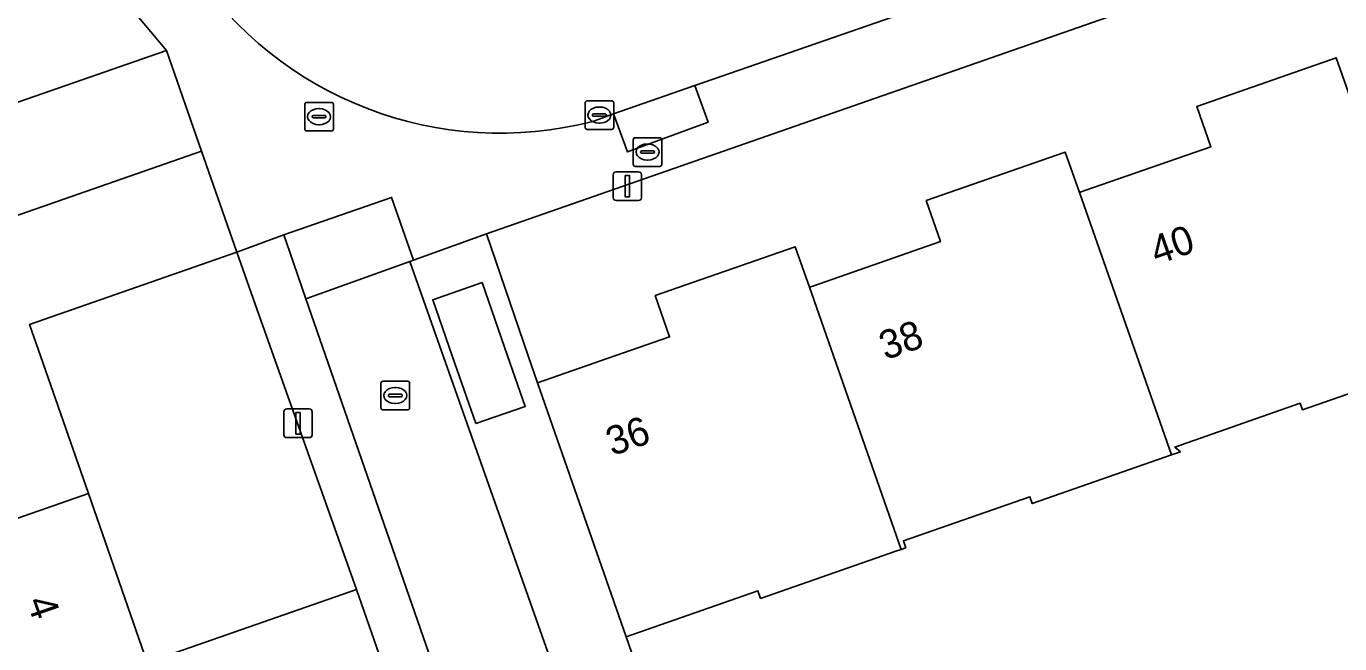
# Model space of a CAD drawing. Extents: x 158472 to 159562, y 388525 to 389606.
# Drawn here: x 158938.54 to 158984.38, y 389239.95 to 389261.5 of the extents above; entities that cross this region are included whole.
import ezdxf

# ---------------------------------------------------------------- set-up
doc = ezdxf.new("R2010")
doc.units = 0
for name, color, linetype in [('IMGEO_Brandkraan', 7, 'Continuous'), ('IMGEO_Erf', 7, 'Continuous'), ('IMGEO_Groenvoorziening', 7, 'Continuous'), ('IMGEO_Kolk', 7, 'Continuous'), ('IMGEO_Lichtmast', 7, 'Continuous'), ('IMGEO_Pand', 7, 'Continuous'), ('IMGEO_Pand_nummerreeks', 7, 'Continuous'), ('IMGEO_Parkeervlak_open', 7, 'Continuous'), ('IMGEO_Rijbaan_lokaal_open', 7, 'Continuous'), ('IMGEO_Rioolput', 7, 'Continuous'), ('IMGEO_Voetpad_open', 7, 'Continuous')]:
    doc.layers.add(name, color=color, linetype=linetype)

msp = doc.modelspace()

# ---------------------------------------------------------------- linework, layer by layer
at = {"layer": 'IMGEO_Brandkraan'}
for p, q in [((158959.796, 389257.611), (158960.648, 389257.611)), ((158959.721, 389256.685), (158959.721, 389257.537)), ((158959.98, 389257.105), (158959.98, 389257.117)), ((158960.023, 389257.154), (158960.421, 389257.154)), ((158960.209, 389257.391), (158960.234, 389257.391)), ((158960.464, 389257.117), (158960.464, 389257.105)), ((158960.722, 389257.537), (158960.722, 389256.685)), ((158960.418, 389257.068), (158960.02, 389257.068)), ((158960.232, 389256.831), (158960.207, 389256.831)), ((158960.648, 389256.611), (158959.796, 389256.611))]:
    msp.add_line(p, q, dxfattribs=at)
for points in [[(158959.796, 389257.611), (158960.648, 389257.611)], [(158959.721, 389256.685), (158959.721, 389257.537)], [(158960.722, 389257.537), (158960.722, 389256.685)], [(158960.648, 389256.611), (158959.796, 389256.611)]]:
    msp.add_lwpolyline(points, dxfattribs=at)
for centre, radius, start, end in [((158959.798, 389257.535), 0.0765, 91.552, 178.448), ((158959.798, 389257.535), 0.0765, 91.552, 178.448), ((158960.646, 389257.535), 0.0765, 1.552, 88.448), ((158960.646, 389257.535), 0.0765, 1.552, 88.448), ((158960.02, 389257.114), 0.0403, 85.8775, 175.7526), ((158960.425, 389257.116), 0.0386, 1.7309, 96.639), ((158959.798, 389256.687), 0.0765, 181.552, 268.448), ((158959.798, 389256.687), 0.0765, 181.552, 268.448), ((158960.017, 389257.104), 0.0366, 178.938, 274.7102), ((158960.421, 389257.111), 0.043, 264.8664, 352.4533), ((158960.646, 389256.687), 0.0765, 271.552, 358.448), ((158960.646, 389256.687), 0.0765, 271.552, 358.448)]:
    msp.add_arc(centre, radius, start, end, dxfattribs=at)
for centre, major_axis, ratio, start_param, end_param in [((158960.208, 389257.111), (-0.387, 0.002), 0.722429, 4.712389, 7.853982), ((158960.233, 389257.111), (-0.39, 0.002), 0.717154, 1.570796, 4.712389)]:
    msp.add_ellipse(centre, major_axis=major_axis, ratio=ratio, start_param=start_param, end_param=end_param, dxfattribs=at)
at = {"layer": 'IMGEO_Erf'}
for points in [[(158931.926, 389274.36), (158923.472, 389271.384), (158923.494, 389271.073), (158925.594, 389265.037), (158932.844, 389267.561), (158934.059, 389264.07), (158936.131, 389258.117), (158943.437, 389260.66)], [(158946.672, 389251.406), (158945.889, 389253.613), (158938.655, 389251.095), (158939.036, 389250), (158940.709, 389245.193), (158942.76, 389239.299), (158950.066, 389241.842), (158947.171, 389250)]]:
    msp.add_lwpolyline(points, close=True, dxfattribs=at)
for points in [[(159000, 389270.106), (158963.868, 389257.489), (158954.597, 389254.251), (158956.06, 389250), (158956.384, 389249.058), (158959.082, 389250), (158960.99, 389250.666), (158960.49, 389252.098), (158965.374, 389253.803), (158965.869, 389252.389), (158965.988, 389252.43), (158970.444, 389253.986), (158969.945, 389255.416), (158974.801, 389257.112), (158975.297, 389255.698), (158975.485, 389255.763), (158979.88, 389257.298), (158979.39, 389258.702), (158984.255, 389260.401), (158984.741, 389259.009)], [(158987.948, 389249.816), (158983.073, 389248.114), (158982.993, 389248.342), (158978.618, 389246.814), (158978.815, 389246.644), (158978.512, 389246.538), (158973.649, 389244.84), (158973.564, 389245.081), (158969.15, 389243.539), (158969.233, 389243.299), (158969.071, 389243.243), (158968.886, 389243.178), (158964.165, 389241.53), (158964.071, 389241.798), (158959.479, 389240.194), (158962.699, 389230.941)]]:
    msp.add_lwpolyline(points, dxfattribs=at)
at = {"layer": 'IMGEO_Groenvoorziening'}
msp.add_lwpolyline([(158961.876, 389259.43), (158959.037, 389258.439), (158959.526, 389257.117), (158962.334, 389258.151)], close=True, dxfattribs=at)
at = {"layer": 'IMGEO_Kolk'}
for p, q in [((158958.042, 389257.976), (158958.042, 389258.828)), ((158958.117, 389258.902), (158958.969, 389258.902)), ((158958.53, 389258.682), (158958.555, 389258.682)), ((158959.043, 389258.828), (158959.043, 389257.976)), ((158958.301, 389258.396), (158958.301, 389258.408)), ((158958.739, 389258.359), (158958.341, 389258.359)), ((158958.344, 389258.445), (158958.742, 389258.445)), ((158958.553, 389258.122), (158958.528, 389258.122)), ((158958.785, 389258.408), (158958.785, 389258.396)), ((158958.969, 389257.902), (158958.117, 389257.902)), ((158950.919, 389248.186), (158950.919, 389249.038)), ((158950.994, 389249.112), (158951.846, 389249.112)), ((158951.407, 389248.892), (158951.432, 389248.892)), ((158951.92, 389249.038), (158951.92, 389248.186)), ((158951.178, 389248.606), (158951.178, 389248.618)), ((158951.616, 389248.569), (158951.218, 389248.569)), ((158951.221, 389248.655), (158951.619, 389248.655)), ((158951.662, 389248.618), (158951.662, 389248.606)), ((158951.846, 389248.112), (158950.994, 389248.112)), ((158951.43, 389248.332), (158951.405, 389248.332))]:
    msp.add_line(p, q, dxfattribs=at)
for points in [[(158958.042, 389257.976), (158958.042, 389258.828)], [(158958.117, 389258.902), (158958.969, 389258.902)], [(158959.043, 389258.828), (158959.043, 389257.976)], [(158958.969, 389257.902), (158958.117, 389257.902)], [(158950.919, 389248.186), (158950.919, 389249.038)], [(158950.994, 389249.112), (158951.846, 389249.112)], [(158951.92, 389249.038), (158951.92, 389248.186)], [(158951.846, 389248.112), (158950.994, 389248.112)]]:
    msp.add_lwpolyline(points, dxfattribs=at)
for centre, radius, start, end in [((158958.119, 389258.826), 0.0765, 91.552, 178.448), ((158958.119, 389258.826), 0.0765, 91.552, 178.448), ((158958.967, 389258.826), 0.0765, 1.552, 88.448), ((158958.967, 389258.826), 0.0765, 1.552, 88.448), ((158958.341, 389258.405), 0.0403, 85.8775, 175.7526), ((158958.338, 389258.395), 0.0366, 178.938, 274.7102), ((158958.742, 389258.402), 0.043, 264.8664, 352.4533), ((158958.746, 389258.407), 0.0386, 1.7309, 96.639), ((158958.119, 389257.978), 0.0765, 181.552, 268.448), ((158958.119, 389257.978), 0.0765, 181.552, 268.448), ((158958.967, 389257.978), 0.0765, 271.552, 358.448), ((158958.967, 389257.978), 0.0765, 271.552, 358.448), ((158950.996, 389249.036), 0.0765, 91.552, 178.448), ((158950.996, 389249.036), 0.0765, 91.552, 178.448), ((158951.844, 389249.036), 0.0765, 1.552, 88.448), ((158951.844, 389249.036), 0.0765, 1.552, 88.448), ((158951.218, 389248.615), 0.0403, 85.8775, 175.7526), ((158951.215, 389248.605), 0.0366, 178.938, 274.7102), ((158951.619, 389248.612), 0.043, 264.8664, 352.4533), ((158951.623, 389248.617), 0.0386, 1.7309, 96.639), ((158950.996, 389248.188), 0.0765, 181.552, 268.448), ((158950.996, 389248.188), 0.0765, 181.552, 268.448), ((158951.844, 389248.188), 0.0765, 271.552, 358.448), ((158951.844, 389248.188), 0.0765, 271.552, 358.448)]:
    msp.add_arc(centre, radius, start, end, dxfattribs=at)
for centre, major_axis, ratio, start_param, end_param in [((158958.529, 389258.402), (-0.387, 0.002), 0.722429, 4.712389, 7.853982), ((158958.554, 389258.402), (-0.39, 0.002), 0.717154, 1.570796, 4.712389), ((158951.406, 389248.612), (-0.387, 0.002), 0.722429, 4.712389, 7.853982), ((158951.431, 389248.612), (-0.39, 0.002), 0.717154, 1.570796, 4.712389)]:
    msp.add_ellipse(centre, major_axis=major_axis, ratio=ratio, start_param=start_param, end_param=end_param, dxfattribs=at)
at = {"layer": 'IMGEO_Lichtmast'}
for p, q in [((158959.021, 389255.519), (158959.021, 389256.319)), ((158959.021, 389256.319), (158959.021, 389255.519)), ((158959.121, 389256.419), (158959.911, 389256.419)), ((158959.911, 389256.419), (158959.121, 389256.419)), ((158960.011, 389256.319), (158960.011, 389255.519)), ((158960.011, 389255.519), (158960.011, 389256.319)), ((158959.911, 389255.419), (158959.121, 389255.419)), ((158959.121, 389255.419), (158959.911, 389255.419)), ((158947.528, 389247.243), (158947.528, 389248.043)), ((158947.528, 389248.043), (158947.528, 389247.243)), ((158947.628, 389248.143), (158948.418, 389248.143)), ((158948.418, 389248.143), (158947.628, 389248.143)), ((158948.518, 389248.043), (158948.518, 389247.243)), ((158948.518, 389247.243), (158948.518, 389248.043)), ((158948.418, 389247.143), (158947.628, 389247.143)), ((158947.628, 389247.143), (158948.418, 389247.143))]:
    msp.add_line(p, q, dxfattribs=at)
for points in [[(158959.441, 389256.294), (158959.591, 389256.294), (158959.591, 389255.544), (158959.441, 389255.544), (158959.441, 389256.294)], [(158947.948, 389248.018), (158948.098, 389248.018), (158948.098, 389247.268), (158947.948, 389247.268), (158947.948, 389248.018)]]:
    msp.add_lwpolyline(points, dxfattribs=at)
for centre, start, end in [((158959.121, 389256.319), 90, 180), ((158959.121, 389256.319), 90, 180), ((158959.911, 389256.319), 0, 90), ((158959.911, 389256.319), 360, 90), ((158959.121, 389255.519), 180, 270), ((158959.121, 389255.519), 180, 270), ((158959.911, 389255.519), 270, 0), ((158959.911, 389255.519), 270, 0), ((158947.628, 389248.043), 90, 180), ((158947.628, 389248.043), 90, 180), ((158948.418, 389248.043), 0, 90), ((158948.418, 389248.043), 360, 90), ((158947.628, 389247.243), 180, 270), ((158947.628, 389247.243), 180, 270), ((158948.418, 389247.243), 270, 0), ((158948.418, 389247.243), 270, 0)]:
    msp.add_arc(centre, 0.1, start, end, dxfattribs=at)
at = {"layer": 'IMGEO_Pand'}
for points in [[(158934.059, 389264.07), (158925.52, 389261.13), (158925.57, 389261), (158927.245, 389256.154), (158916.953, 389252.572), (158917.854, 389250), (158918.54, 389248.04), (158924.163, 389250), (158944.66, 389257.144), (158943.437, 389260.66), (158936.131, 389258.117)], [(158984.741, 389259.009), (158984.255, 389260.401), (158979.39, 389258.702), (158979.88, 389257.298), (158975.485, 389255.763), (158975.297, 389255.698), (158977.297, 389250), (158978.512, 389246.538), (158978.815, 389246.644), (158978.618, 389246.814), (158982.993, 389248.342), (158983.073, 389248.114), (158987.948, 389249.816), (158987.884, 389250)], [(158940.709, 389245.193), (158939.036, 389250), (158938.655, 389251.095), (158945.889, 389253.613), (158944.66, 389257.144), (158924.163, 389250), (158918.54, 389248.04), (158920.14, 389243.493), (158930.464, 389247.086), (158932.162, 389242.209)], [(158975.297, 389255.698), (158974.801, 389257.112), (158969.945, 389255.416), (158970.444, 389253.986), (158965.988, 389252.43), (158965.869, 389252.389), (158966.706, 389250), (158969.071, 389243.243), (158969.233, 389243.299), (158969.15, 389243.539), (158973.564, 389245.081), (158973.649, 389244.84), (158978.512, 389246.538), (158977.297, 389250)], [(158965.869, 389252.389), (158965.374, 389253.803), (158960.49, 389252.098), (158960.99, 389250.666), (158959.082, 389250), (158956.384, 389249.058), (158959.479, 389240.194), (158964.071, 389241.798), (158964.165, 389241.53), (158968.886, 389243.178), (158969.071, 389243.243), (158966.706, 389250)], [(158951.296, 389238.307), (158950.066, 389241.842), (158942.76, 389239.299), (158940.709, 389245.193), (158932.162, 389242.209), (158933.878, 389237.278), (158925.683, 389234.426), (158923.573, 389233.692), (158925.16, 389229.17)]]:
    msp.add_lwpolyline(points, close=True, dxfattribs=at)
at = {"layer": 'IMGEO_Parkeervlak_open'}
msp.add_lwpolyline([(158954.23, 389247.63), (158955.951, 389248.229), (158955.335, 389250), (158954.446, 389252.553), (158952.725, 389251.954), (158953.405, 389250)], close=True, dxfattribs=at)
at = {"layer": 'IMGEO_Rijbaan_lokaal_open'}
msp.add_lwpolyline([(158958.314, 389258.181), (158959.037, 389258.439), (158961.876, 389259.43), (158978.398, 389265.168)], dxfattribs=at)
for points in [[(158951.291, 389255.527), (158947.731, 389254.288), (158947.525, 389254.216), (158947.734, 389253.615), (158948.298, 389251.99), (158951.925, 389253.292), (158952.053, 389253.338)], [(158951.925, 389253.292), (158948.298, 389251.99), (158957.363, 389225.875), (158960.741, 389224.366), (158962.364, 389227.69), (158960.745, 389228.318)]]:
    msp.add_lwpolyline(points, close=True, dxfattribs=at)
msp.add_arc((158955.078, 389270.707), 12.938, 213.5772, 284.4859, dxfattribs=at)
at = {"layer": 'IMGEO_Rioolput'}
for p, q in [((158948.257, 389257.919), (158948.257, 389258.771)), ((158948.332, 389258.845), (158949.184, 389258.845)), ((158948.745, 389258.625), (158948.77, 389258.625)), ((158949.258, 389258.771), (158949.258, 389257.919)), ((158948.516, 389258.339), (158948.516, 389258.351)), ((158948.954, 389258.302), (158948.556, 389258.302)), ((158948.559, 389258.388), (158948.957, 389258.388)), ((158948.768, 389258.065), (158948.743, 389258.065)), ((158949, 389258.351), (158949, 389258.339)), ((158949.184, 389257.845), (158948.332, 389257.845))]:
    msp.add_line(p, q, dxfattribs=at)
for points in [[(158948.257, 389257.919), (158948.257, 389258.771)], [(158948.332, 389258.845), (158949.184, 389258.845)], [(158949.258, 389258.771), (158949.258, 389257.919)], [(158949.184, 389257.845), (158948.332, 389257.845)]]:
    msp.add_lwpolyline(points, dxfattribs=at)
for centre, radius, start, end in [((158948.334, 389258.769), 0.0765, 91.552, 178.448), ((158948.334, 389258.769), 0.0765, 91.552, 178.448), ((158949.182, 389258.769), 0.0765, 1.552, 88.448), ((158949.182, 389258.769), 0.0765, 1.552, 88.448), ((158948.556, 389258.348), 0.0403, 85.8775, 175.7526), ((158948.553, 389258.338), 0.0366, 178.938, 274.7102), ((158948.957, 389258.345), 0.043, 264.8664, 352.4533), ((158948.961, 389258.35), 0.0386, 1.7309, 96.639), ((158948.334, 389257.921), 0.0765, 181.552, 268.448), ((158948.334, 389257.921), 0.0765, 181.552, 268.448), ((158949.182, 389257.921), 0.0765, 271.552, 358.448), ((158949.182, 389257.921), 0.0765, 271.552, 358.448)]:
    msp.add_arc(centre, radius, start, end, dxfattribs=at)
for centre, major_axis, ratio, start_param, end_param in [((158948.744, 389258.345), (-0.387, 0.002), 0.722429, 4.712389, 7.853982), ((158948.769, 389258.345), (-0.39, 0.002), 0.717154, 1.570796, 4.712389)]:
    msp.add_ellipse(centre, major_axis=major_axis, ratio=ratio, start_param=start_param, end_param=end_param, dxfattribs=at)
at = {"layer": 'IMGEO_Voetpad_open'}
for points in [[(159008.849, 389275.846), (159007.088, 389275.207), (159007.526, 389273.959), (159005.42, 389273.2), (159004.981, 389274.47), (158981.686, 389266.324), (158981.504, 389266.259), (158981.964, 389264.991), (158979.122, 389263.995), (158978.671, 389265.273), (158978.398, 389265.168), (158961.876, 389259.43), (158962.334, 389258.151), (158959.526, 389257.117), (158959.037, 389258.439), (158958.314, 389258.181)], [(158885.939, 389250.158), (158886.78, 389247.717), (158889.196, 389248.541), (158893.347, 389250), (158896.417, 389251.079), (158904.996, 389254.065), (158907.843, 389255.038), (158906.307, 389259.454), (158904.512, 389264.476), (158914.984, 389268.112), (158923.494, 389271.073), (158923.472, 389271.384), (158931.926, 389274.36), (158943.437, 389260.66), (158944.66, 389257.144), (158945.889, 389253.613), (158947.525, 389254.216), (158947.731, 389254.288), (158951.291, 389255.527), (158952.053, 389253.338), (158954.597, 389254.251), (158963.868, 389257.489), (159000, 389270.106)]]:
    msp.add_lwpolyline(points, dxfattribs=at)
for points in [[(158968.671, 389212.028), (158964.994, 389222.313), (158963.416, 389223.078), (158960.741, 389224.366), (158957.363, 389225.875), (158948.298, 389251.99), (158947.734, 389253.615), (158947.525, 389254.216), (158945.889, 389253.613), (158946.672, 389251.406), (158947.171, 389250), (158950.066, 389241.842), (158951.296, 389238.307), (158952.543, 389234.725), (158956.656, 389222.936), (158957.779, 389219.713), (158962.555, 389221.354), (158966.255, 389210.757), (158969.235, 389202.195), (158971.683, 389195.044), (158974.417, 389196.012)], [(158968.446, 389229.173), (158966.794, 389228.634), (158963.864, 389227.609), (158962.699, 389230.941), (158959.479, 389240.194), (158956.384, 389249.058), (158956.06, 389250), (158954.597, 389254.251), (158952.053, 389253.338), (158951.925, 389253.292), (158960.745, 389228.318), (158962.364, 389227.69), (158965.063, 389226.398), (158968.057, 389224.987), (158971.425, 389215.546), (158974.889, 389205.253), (158978.066, 389197.303), (158980.141, 389198.037), (158978.702, 389200.239)], [(158954.23, 389247.63), (158953.405, 389250), (158952.725, 389251.954), (158954.446, 389252.553), (158955.335, 389250), (158955.951, 389248.229)]]:
    msp.add_lwpolyline(points, close=True, dxfattribs=at)
msp.add_arc((158955.078, 389270.707), 12.938, 213.5772, 284.4859, dxfattribs=at)

# ---------------------------------------------------------------- texts
at = {"layer": 'IMGEO_Pand_nummerreeks'}
for s, rotation, p in [('40', 19.2514, (158977.986, 389253.162)), ('38', 19.2514, (158968.521, 389249.84)), ('36', 19.2457, (158958.989, 389246.492)), ('4', 289.1881, (158938.547, 389241.427))]:
    msp.add_text(s, height=1, rotation=rotation, dxfattribs=at).set_placement(p)

doc.saveas('drawing.dxf')
